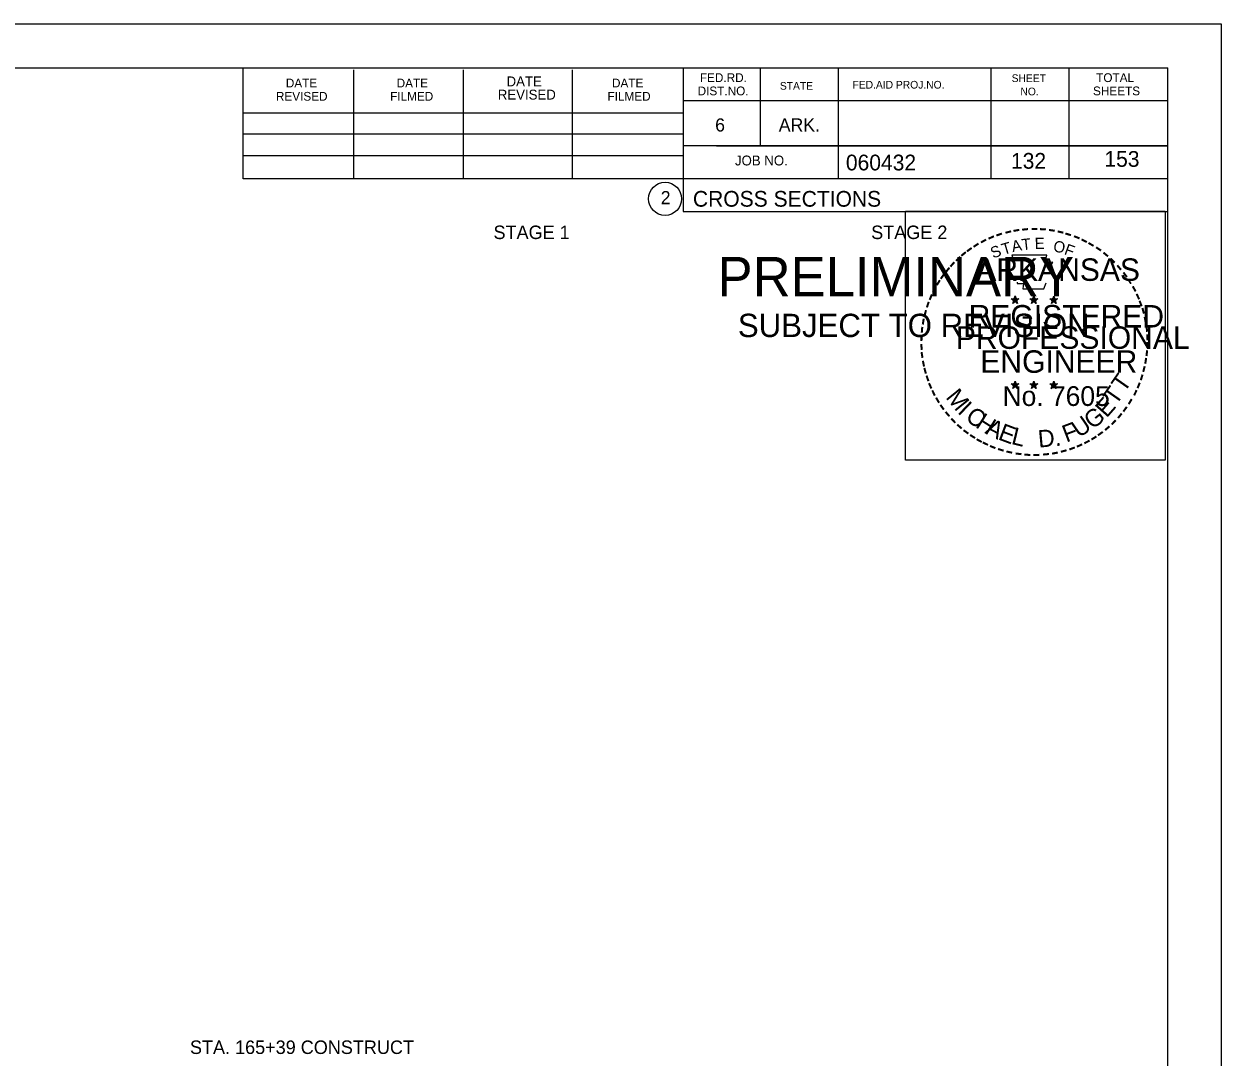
# Model space of a CAD drawing. Extents: x 1538688 to 1540766, y 656250 to 671912.
# Drawn here: x 1538914.6 to 1539021.1, y 668619.6 to 668711.5 of the extents above; entities that cross this region are included whole.
import ezdxf

# ---------------------------------------------------------------- set-up
doc = ezdxf.new("R2010")
doc.units = 0
for name, color, linetype in [('26', 7, 'Continuous'), ('40', 7, 'Continuous'), ('7', 7, 'Continuous'), ('8', 7, 'Continuous'), ('9', 7, 'Continuous'), ('Default', 7, 'Continuous'), ('RipRap', 7, 'Continuous')]:
    doc.layers.add(name, color=color, linetype=linetype)

msp = doc.modelspace()

# ---------------------------------------------------------------- linework, layer by layer
at = {"layer": '26'}
msp.add_line((1538687.78, 668711.5), (1539021.11, 668711.5), dxfattribs=at)
for points in [[(1538687.77, 668711.5), (1539021.11, 668711.5), (1539021.11, 668498.16), (1538687.77, 668498.16)], [(1538993.03, 668694.84), (1539016.13, 668694.84), (1539016.13, 668672.69), (1538993.03, 668672.69)]]:
    msp.add_lwpolyline(points, close=True, dxfattribs=at)
at = {"layer": '8'}
for p, q in [((1539002.79, 668687.31), (1539002.75, 668687.05)), ((1539002.79, 668686.94), (1539002.79, 668687.31)), ((1539002.79, 668687.31), (1539002.84, 668687.06)), ((1539004.46, 668687.31), (1539004.42, 668687.05)), ((1539004.46, 668686.94), (1539004.46, 668687.31)), ((1539004.46, 668687.31), (1539004.51, 668687.06)), ((1539006.22, 668687.29), (1539006.18, 668687.04)), ((1539006.22, 668686.93), (1539006.22, 668687.29)), ((1539006.22, 668687.29), (1539006.27, 668687.04)), ((1539002.44, 668687.05), (1539002.79, 668686.94)), ((1539002.44, 668687.05), (1539002.69, 668687.01)), ((1539002.44, 668687.05), (1539002.68, 668686.93)), ((1539002.57, 668686.64), (1539002.79, 668686.94)), ((1539002.57, 668686.64), (1539002.7, 668686.89)), ((1539002.57, 668686.64), (1539002.79, 668686.86)), ((1539003.13, 668687.05), (1539002.79, 668686.94)), ((1539003, 668686.64), (1539002.79, 668686.94)), ((1539003, 668686.64), (1539002.79, 668686.86)), ((1539003.13, 668687.05), (1539002.85, 668687)), ((1539003, 668686.64), (1539002.86, 668686.94)), ((1539003.13, 668687.05), (1539002.93, 668686.95)), ((1539004.11, 668687.05), (1539004.46, 668686.94)), ((1539004.11, 668687.05), (1539004.36, 668687.01)), ((1539004.11, 668687.05), (1539004.35, 668686.93)), ((1539004.24, 668686.64), (1539004.46, 668686.94)), ((1539004.24, 668686.64), (1539004.37, 668686.89)), ((1539004.24, 668686.64), (1539004.46, 668686.86)), ((1539004.8, 668687.05), (1539004.46, 668686.94)), ((1539004.67, 668686.64), (1539004.46, 668686.94)), ((1539004.67, 668686.64), (1539004.46, 668686.86)), ((1539004.8, 668687.05), (1539004.52, 668687)), ((1539004.67, 668686.64), (1539004.53, 668686.94)), ((1539004.8, 668687.05), (1539004.6, 668686.95)), ((1539005.87, 668687.04), (1539006.22, 668686.93)), ((1539005.87, 668687.04), (1539006.13, 668687)), ((1539005.87, 668687.04), (1539006.11, 668686.92)), ((1539006.01, 668686.63), (1539006.22, 668686.93)), ((1539006.01, 668686.63), (1539006.13, 668686.88)), ((1539006.01, 668686.63), (1539006.22, 668686.85)), ((1539006.57, 668687.04), (1539006.22, 668686.93)), ((1539006.43, 668686.63), (1539006.22, 668686.93)), ((1539006.43, 668686.63), (1539006.22, 668686.85)), ((1539006.57, 668687.04), (1539006.28, 668686.99)), ((1539006.43, 668686.63), (1539006.3, 668686.92)), ((1539006.57, 668687.04), (1539006.36, 668686.94)), ((1539002.78, 668679.73), (1539002.74, 668679.48)), ((1539002.78, 668679.37), (1539002.78, 668679.73)), ((1539002.78, 668679.73), (1539002.83, 668679.48)), ((1539004.45, 668679.73), (1539004.41, 668679.48)), ((1539004.45, 668679.37), (1539004.45, 668679.73)), ((1539004.45, 668679.73), (1539004.5, 668679.48)), ((1539006.22, 668679.72), (1539006.18, 668679.47)), ((1539006.22, 668679.36), (1539006.22, 668679.72)), ((1539006.22, 668679.72), (1539006.27, 668679.47)), ((1539002.43, 668679.48), (1539002.78, 668679.37)), ((1539002.43, 668679.48), (1539002.69, 668679.43)), ((1539002.43, 668679.48), (1539002.67, 668679.36)), ((1539002.57, 668679.07), (1539002.78, 668679.37)), ((1539002.57, 668679.07), (1539002.69, 668679.32)), ((1539002.57, 668679.07), (1539002.78, 668679.29)), ((1539003.13, 668679.48), (1539002.78, 668679.37)), ((1539003, 668679.07), (1539002.78, 668679.37)), ((1539003, 668679.07), (1539002.78, 668679.29)), ((1539003.13, 668679.48), (1539002.84, 668679.43)), ((1539003, 668679.07), (1539002.86, 668679.36)), ((1539003.13, 668679.48), (1539002.93, 668679.38)), ((1539004.1, 668679.48), (1539004.45, 668679.37)), ((1539004.1, 668679.48), (1539004.36, 668679.43)), ((1539004.1, 668679.48), (1539004.34, 668679.36)), ((1539004.24, 668679.07), (1539004.45, 668679.37)), ((1539004.24, 668679.07), (1539004.36, 668679.32)), ((1539004.24, 668679.07), (1539004.45, 668679.29)), ((1539004.8, 668679.48), (1539004.45, 668679.37)), ((1539004.67, 668679.07), (1539004.45, 668679.37)), ((1539004.67, 668679.07), (1539004.45, 668679.29)), ((1539004.8, 668679.48), (1539004.51, 668679.43)), ((1539004.67, 668679.07), (1539004.53, 668679.36)), ((1539004.8, 668679.48), (1539004.6, 668679.38)), ((1539005.87, 668679.47), (1539006.22, 668679.36)), ((1539005.87, 668679.47), (1539006.12, 668679.42)), ((1539005.87, 668679.47), (1539006.11, 668679.35)), ((1539006, 668679.06), (1539006.22, 668679.36)), ((1539006, 668679.06), (1539006.13, 668679.31)), ((1539006, 668679.06), (1539006.22, 668679.28)), ((1539006.57, 668679.47), (1539006.22, 668679.36)), ((1539006.43, 668679.06), (1539006.22, 668679.36)), ((1539006.43, 668679.06), (1539006.22, 668679.28)), ((1539006.57, 668679.47), (1539006.28, 668679.42)), ((1539006.43, 668679.06), (1539006.3, 668679.35)), ((1539006.57, 668679.47), (1539006.36, 668679.37))]:
    msp.add_line(p, q, dxfattribs=at)
for points in [[(1539002.48, 668690.93), (1539002.75, 668690.1)], [(1539005.99, 668690.01), (1539006.13, 668690.29), (1539005.45, 668690.27), (1539005.6, 668690.93), (1539002.48, 668690.93)], [(1539002.97, 668688.51), (1539002.97, 668688.42), (1539003.53, 668688.4), (1539003.48, 668687.93), (1539005.35, 668687.93), (1539005.55, 668688.46)], [(1539002.79, 668687.31), (1539003, 668686.64), (1539002.44, 668687.05), (1539003.13, 668687.05), (1539002.57, 668686.64), (1539002.79, 668687.31)], [(1539004.46, 668687.31), (1539004.67, 668686.64), (1539004.11, 668687.05), (1539004.8, 668687.05), (1539004.24, 668686.64), (1539004.46, 668687.31)], [(1539006.22, 668687.29), (1539006.43, 668686.63), (1539005.87, 668687.04), (1539006.57, 668687.04), (1539006.01, 668686.63), (1539006.22, 668687.29)], [(1539002.78, 668679.73), (1539003, 668679.07), (1539002.43, 668679.48), (1539003.13, 668679.48), (1539002.57, 668679.07), (1539002.78, 668679.73)], [(1539004.45, 668679.73), (1539004.67, 668679.07), (1539004.1, 668679.48), (1539004.8, 668679.48), (1539004.24, 668679.07), (1539004.45, 668679.73)], [(1539006.22, 668679.72), (1539006.43, 668679.06), (1539005.87, 668679.47), (1539006.57, 668679.47), (1539006, 668679.06), (1539006.22, 668679.72)]]:
    msp.add_lwpolyline(points, dxfattribs=at)
for centre, radius in [((1539002.79, 668686.94), 0.172), ((1539004.46, 668686.94), 0.172), ((1539002.79, 668686.94), 0.145), ((1539002.79, 668686.94), 0.116), ((1539002.79, 668686.94), 0.0991), ((1539002.79, 668686.94), 0.0747), ((1539002.79, 668686.94), 0.0495), ((1539002.79, 668686.94), 0.0296), ((1539004.46, 668686.94), 0.145), ((1539004.46, 668686.94), 0.116), ((1539004.46, 668686.94), 0.0991), ((1539004.46, 668686.94), 0.0747), ((1539004.46, 668686.94), 0.0495), ((1539004.46, 668686.94), 0.0296), ((1539006.22, 668686.93), 0.172), ((1539006.22, 668686.93), 0.145), ((1539006.22, 668686.93), 0.116), ((1539006.22, 668686.93), 0.0991), ((1539006.22, 668686.93), 0.0747), ((1539006.22, 668686.93), 0.0495), ((1539006.22, 668686.93), 0.0296), ((1539002.78, 668679.37), 0.172), ((1539002.78, 668679.37), 0.145), ((1539002.78, 668679.37), 0.116), ((1539002.78, 668679.37), 0.0991), ((1539002.78, 668679.37), 0.0747), ((1539002.78, 668679.37), 0.0495), ((1539002.78, 668679.37), 0.0296), ((1539004.45, 668679.37), 0.172), ((1539004.45, 668679.37), 0.145), ((1539004.45, 668679.37), 0.116), ((1539004.45, 668679.37), 0.0991), ((1539004.45, 668679.37), 0.0747), ((1539004.45, 668679.37), 0.0495), ((1539004.45, 668679.37), 0.0296), ((1539006.22, 668679.36), 0.172), ((1539006.22, 668679.36), 0.145), ((1539006.22, 668679.36), 0.116), ((1539006.22, 668679.36), 0.0991), ((1539006.22, 668679.36), 0.0747), ((1539006.22, 668679.36), 0.0495), ((1539006.22, 668679.36), 0.0296)]:
    msp.add_circle(centre, radius, dxfattribs=at)
at = {"layer": 'RipRap'}
for p, q in [((1538700.18, 668707.61), (1539016.36, 668707.61)), ((1538934.1, 668697.73), (1538934.1, 668707.61)), ((1538943.96, 668697.73), (1538943.96, 668707.41)), ((1538953.72, 668697.73), (1538953.72, 668707.41)), ((1538963.4, 668697.73), (1538963.4, 668707.41)), ((1538973.26, 668707.61), (1538973.26, 668694.81)), ((1538980.1, 668707.61), (1538980.1, 668700.67)), ((1538987.04, 668707.61), (1538987.04, 668697.73)), ((1539000.62, 668707.61), (1539000.62, 668697.73)), ((1539007.56, 668707.61), (1539007.56, 668697.73)), ((1539016.36, 668502.15), (1539016.36, 668707.61)), ((1539016.36, 668704.67), (1538973.26, 668704.67)), ((1539016.36, 668704.69), (1539016.36, 668704.69)), ((1538934.1, 668703.59), (1538973.26, 668703.59)), ((1538934.1, 668701.73), (1538973.26, 668701.73)), ((1539016.36, 668700.67), (1538973.26, 668700.67)), ((1538976.22, 668700.67), (1539016.36, 668700.67)), ((1538934.1, 668697.73), (1538934.1, 668699.79)), ((1538934.1, 668699.79), (1538973.26, 668699.79)), ((1539016.36, 668697.73), (1538934.1, 668697.73)), ((1538973.26, 668694.81), (1539016.36, 668694.81))]:
    msp.add_line(p, q, dxfattribs=at)
msp.add_circle((1538971.64, 668695.94), 1.47, dxfattribs=at)

# ---------------------------------------------------------------- texts
at = {"layer": '40'}
msp.add_text('STA. 165+39 CONSTRUCT', height=1.2, dxfattribs=at).set_placement((1538929.37, 668619.85))
at = {"layer": '7'}
for s, p in [('132', (1539002.42, 668698.62)), ('153', (1539010.73, 668698.79))]:
    msp.add_text(s, height=1.4, dxfattribs=at).set_placement(p)
at = {"layer": '8'}
for s, height, rotation, p in [('-', 1.6, 24.3072, (1539000.59, 668691.79)), ('-', 1.6, 19.1761, (1539001.23, 668692.06)), ('-', 1.6, 13.6301, (1539001.98, 668692.3)), ('-', 1.6, 10.2193, (1539002.66, 668692.46)), ('-', 1.6, 5.8968, (1539003.38, 668692.57)), ('-', 1.6, 0.1862, (1539004.16, 668692.64)), ('E', 1, 0.8323, (1539004.53, 668691.47)), ('-', 1.6, 357.743, (1539004.88, 668692.63)), ('-', 1.6, 352.1617, (1539005.62, 668692.57)), ('-', 1.6, 347.2049, (1539006.34, 668692.46)), ('-', 1.6, 342.3362, (1539006.98, 668692.3)), ('-', 1.6, 337.8551, (1539007.71, 668692.08)), ('-', 1.6, 36.2317, (1538998.79, 668690.71)), ('-', 1.6, 34.0636, (1538999.36, 668691.1)), ('-', 1.6, 28.7918, (1538999.96, 668691.47)), ('S', 1, 21.594, (1539000.83, 668690.61)), ('T', 1, 16.4036, (1539001.75, 668690.94)), ('A', 1, 11.2132, (1539002.57, 668691.19)), ('T', 1, 6.0228, (1539003.42, 668691.36)), ('O', 1, 350.4515, (1539006.13, 668691.26)), ('F', 1, 340.0707, (1539007.09, 668691.03)), ('-', 1.6, 334.1211, (1539008.34, 668691.81)), ('-', 1.6, 329.6409, (1539008.92, 668691.53)), ('-', 1.6, 325.8627, (1539009.57, 668691.17)), ('-', 1.6, 48.423, (1538997.43, 668689.43)), ('-', 1.6, 42.9622, (1538997.88, 668689.91)), ('-', 1.6, 38.9507, (1538998.31, 668690.33)), ('ARKANSAS', 2, 360, (1538999.33, 668688.64)), ('-', 1.6, 320.5297, (1539010.18, 668690.74)), ('-', 1.6, 315.5786, (1539010.77, 668690.25)), ('-', 1.6, 54.2325, (1538996.61, 668688.38)), ('-', 1.6, 50.6142, (1538997.03, 668688.95)), ('-', 1.6, 309.8797, (1539011.34, 668689.7)), ('-', 1.6, 306.6522, (1539011.87, 668689.1)), ('-', 1.6, 58.0706, (1538996.29, 668687.85)), ('-', 1.4, 303.6753, (1539012.35, 668688.53)), ('-', 1.6, 299.6684, (1539012.67, 668687.93)), ('-', 1.6, 67.7743, (1538995.72, 668686.63)), ('-', 1.6, 62.8713, (1538995.97, 668687.24)), ('-', 1.6, 294.6628, (1539013, 668687.31)), ('-', 1.6, 75.461, (1538995.3, 668685.28)), ('-', 1.6, 72.3945, (1538995.5, 668686)), ('REGISTERED', 2, 360, (1538998.65, 668684.49)), ('DWB', 0.01, 360, (1539002.77, 668686.94)), ('DWB', 0.01, 360, (1539004.44, 668686.94)), ('DWB', 0.01, 360, (1539006.21, 668686.92)), ('-', 1.6, 290.5728, (1539013.25, 668686.74)), ('-', 1.6, 285.1233, (1539013.49, 668686.16)), ('-', 1.6, 81.2013, (1538995.17, 668684.57)), ('-', 1.6, 280.5493, (1539013.69, 668685.41)), ('-', 1.6, 85.1863, (1538995.09, 668683.88)), ('PROFESSIONAL', 2, 360, (1538997.51, 668682.59)), ('-', 1.6, 276.5962, (1539013.85, 668684.65)), ('-', 1.6, 94.1959, (1538995.1, 668682.45)), ('-', 1.6, 89.0622, (1538995.07, 668683.18)), ('-', 1.6, 274.3301, (1539013.91, 668683.92)), ('-', 1.6, 269.9407, (1539013.94, 668683.29)), ('-', 1.6, 98.9479, (1538995.17, 668681.79)), ('ENGINEER', 2, 360, (1538999.69, 668680.46)), ('-', 1.6, 260.9953, (1539013.85, 668681.97)), ('-', 1.6, 263.5172, (1539013.93, 668682.63)), ('-', 1.6, 101.7149, (1538995.31, 668681.05)), ('-', 1.6, 105.4578, (1538995.47, 668680.46)), ('-', 1.6, 255.7626, (1539013.74, 668681.29)), ('-', 1.6, 109.0874, (1538995.69, 668679.83)), ('T', 1.54, 55.055, (1539012.5, 668678.63)), ('-', 1.6, 252.8681, (1539013.56, 668680.57)), ('-', 1.6, 114.0643, (1538995.94, 668679.23)), ('-', 1.6, 115.7289, (1538996.24, 668678.61)), ('M', 1.54, 308.9175, (1538996.55, 668678.26)), ('No. 7605', 1.757, 360, (1539001.67, 668677.51)), ('DWB', 0.01, 360, (1539002.77, 668679.36)), ('DWB', 0.01, 360, (1539004.44, 668679.36)), ('DWB', 0.01, 360, (1539006.2, 668679.35)), ('T', 1.54, 55.055, (1539011.77, 668677.51)), ('-', 1.6, 244.6197, (1539013.08, 668679.27)), ('-', 1.6, 247.8887, (1539013.34, 668679.9)), ('-', 1.6, 120.4471, (1538996.6, 668678.03)), ('-', 1.6, 125.8934, (1538997, 668677.47)), ('I', 1.54, 316.4636, (1538997.6, 668676.94)), ('E', 1.54, 48.7313, (1539010.93, 668676.39)), ('-', 1.6, 239.0712, (1539012.68, 668678.52)), ('-', 1.6, 130.7181, (1538997.47, 668676.92)), ('C', 1.54, 324.0197, (1538998.27, 668676.32)), ('H', 1.54, 327.5342, (1538999.18, 668675.66)), ('U', 1.54, 34.4052, (1539008.47, 668674.63)), ('G', 1.54, 38.2173, (1539009.67, 668675.37)), ('-', 1.6, 231.2538, (1539011.85, 668677.3)), ('-', 1.6, 233.8452, (1539012.28, 668677.87)), ('-', 1.6, 134.2238, (1538997.98, 668676.37)), ('-', 1.6, 138.9338, (1538998.51, 668675.91)), ('-', 1.6, 144.6463, (1538999.06, 668675.5)), ('A', 1.54, 332.5513, (1539000.03, 668675.12)), ('E', 1.54, 339.2068, (1539001.19, 668674.56)), ('L', 1.54, 346.2929, (1539002.38, 668674.14)), ('D.', 1.54, 5.2602, (1539004.89, 668673.8)), ('F', 1.54, 20.8202, (1539007.34, 668674.24)), ('-', 1.6, 221.0851, (1539010.85, 668676.23)), ('-', 1.6, 225.7653, (1539011.37, 668676.74)), ('-', 1.6, 148.0898, (1538999.63, 668675.13)), ('-', 1.6, 151.5704, (1539000.2, 668674.8)), ('-', 1.6, 154.6002, (1539000.73, 668674.56)), ('-', 1.6, 207.3568, (1539009.21, 668675.02)), ('-', 1.6, 212.2491, (1539009.77, 668675.37)), ('-', 1.6, 215.7363, (1539010.3, 668675.76)), ('-', 1.6, 158.5612, (1539001.35, 668674.3)), ('-', 1.6, 162.7983, (1539002.04, 668674.09)), ('-', 1.6, 167.5555, (1539002.75, 668673.93)), ('-', 1.6, 173.1155, (1539003.52, 668673.82)), ('-', 1.6, 176.5183, (1539004.27, 668673.76)), ('-', 1.6, 185.8167, (1539005.83, 668673.86)), ('-', 1.6, 191.2858, (1539006.56, 668673.99)), ('-', 1.6, 195.4743, (1539007.29, 668674.19)), ('-', 1.6, 200.7184, (1539007.97, 668674.43)), ('-', 1.6, 204.2516, (1539008.59, 668674.7)), ('-', 1.6, 181.5918, (1539005.02, 668673.78))]:
    msp.add_text(s, height=height, rotation=rotation, dxfattribs=at).set_placement(p)
at = {"layer": '9'}
for s, height, p in [('PRELIMINARY', 3.5, (1538976.31, 668687.27)), ('DWB', 0.01, (1538977.06, 668689.12)), ('SUBJECT TO REVISION', 2.0751, (1538978.12, 668683.64))]:
    msp.add_text(s, height=height, rotation=360, dxfattribs=at).set_placement(p)
at = {"layer": 'Default'}
for s, p in [('STAGE 1', (1538956.38, 668692.36)), ('STAGE 2', (1538989.98, 668692.36))]:
    msp.add_text(s, height=1.2, dxfattribs=at).set_placement(p)
at = {"layer": 'RipRap'}
for s, height, p in [('DATE', 0.782, (1538937.9, 668705.85)), ('DATE', 0.782, (1538947.76, 668705.85)), ('DATE', 0.879, (1538957.54, 668705.95)), ('DATE', 0.782, (1538966.92, 668705.85)), ('FED.RD.', 0.782, (1538974.74, 668706.33)), ('STATE', 0.684, (1538981.86, 668705.65)), ('FED.AID PROJ.NO.', 0.684, (1538988.32, 668705.75)), ('SHEET', 0.684, (1539002.48, 668706.33)), ('TOTAL', 0.782, (1539010, 668706.33)), ('REVISED', 0.782, (1538937.02, 668704.67)), ('FILMED', 0.782, (1538947.18, 668704.67)), ('REVISED', 0.879, (1538956.76, 668704.77)), ('FILMED', 0.782, (1538966.52, 668704.67)), ('DIST.NO.', 0.782, (1538974.54, 668705.15)), ('NO.', 0.684, (1539003.26, 668705.15)), ('SHEETS', 0.782, (1539009.72, 668705.15)), ('6', 1.17, (1538976.1, 668701.93)), ('ARK.', 1.172, (1538981.76, 668701.93)), ('JOB NO.', 0.879, (1538977.86, 668698.91)), ('060432', 1.4, (1538987.73, 668698.47)), ('2', 1.17, (1538971.26, 668695.46)), ('CROSS SECTIONS', 1.4, (1538974.12, 668695.24))]:
    msp.add_text(s, height=height, rotation=360, dxfattribs=at).set_placement(p)

doc.saveas('drawing.dxf')
